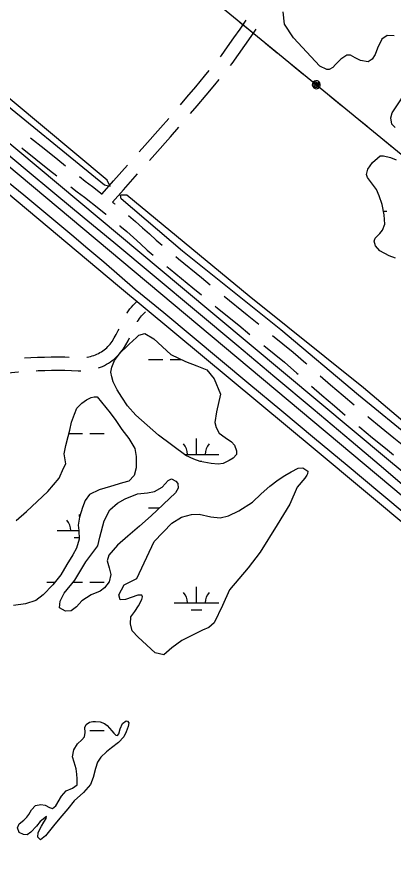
# Model space of a CAD drawing. Extents: x 3535183 to 3573198, y 534952 to 560562.
# Drawn here: x 3568982 to 3569826, y 554980 to 556902 of the extents above; entities that cross this region are included whole.
import ezdxf

# ---------------------------------------------------------------- set-up
doc = ezdxf.new("R2010")
doc.units = 0
for name, color, linetype in [('V-BRDG-OTLN', 7, 'Continuous'), ('V-ROAD-CNTR', 7, 'Continuous'), ('V-TOPO-SHOR', 7, 'Continuous'), ('V-UTIL-LINE', 7, 'Continuous'), ('V-WETL-SWMP', 7, 'Continuous')]:
    doc.layers.add(name, color=color, linetype=linetype)

msp = doc.modelspace()

# ---------------------------------------------------------------- linework, layer by layer
at = {"layer": 'V-BRDG-OTLN'}
for p, q in [((3568926.2, 556652.2), (3569348.7, 556298.9)), ((3569207.5, 556300.6), (3568794.7, 556646.2)), ((3569650, 555932), (3569207.5, 556300.6)), ((3569348.7, 556298.9), (3569814.6, 555910.1)), ((3570023.6, 555619.9), (3569650, 555932)), ((3569814.6, 555910.1), (3570005.2, 555750.2))]:
    msp.add_line(p, q, dxfattribs=at)
for points in [[(3568584.1, 556908.6), (3568622.7, 556876.4), (3568661.5, 556844.5), (3568700.5, 556812.8), (3568778.7, 556747.6), (3568856.7, 556682.2), (3568934.5, 556616.6), (3569000.5, 556561.9), (3569066.5, 556507.2), (3569132.7, 556452.6), (3569198.8, 556398), (3569474.2, 556167.5), (3569559.7, 556095.7), (3569645.3, 556024), (3569731, 555952.4), (3569793.2, 555899.4), (3569855.6, 555846.6)], [(3568961.3, 556532.9), (3568997.5, 556503.5), (3569033.5, 556473.8), (3569069.4, 556444), (3569105.2, 556414.1), (3569140.9, 556383.9), (3569176.4, 556353.7), (3569211.8, 556323.2), (3569247, 556292.7), (3569310.9, 556239.9), (3569374.6, 556187.1), (3569438.2, 556134.1), (3569501.7, 556081.1), (3569575.1, 556019.9), (3569648.4, 555958.8), (3569721.7, 555897.7), (3569795.1, 555836.5), (3570053.2, 555620.8)]]:
    msp.add_lwpolyline(points, dxfattribs=at)
at = {"layer": 'V-ROAD-CNTR'}
for points in [[(3566347.3, 558744), (3568959.4, 556571.6), (3570905.4, 554941.2)], [(3569437.6, 556813.4), (3569440, 556816.4), (3569453.9, 556835.8), (3569467.9, 556855.5), (3569481.7, 556875.4), (3569495.2, 556895.2)], [(3569460.2, 556793.6), (3569463.8, 556798.2), (3569478.4, 556818.3), (3569492.5, 556838.3), (3569506.4, 556858.4), (3569517.9, 556875.3)], [(3569348.3, 556705.6), (3569362.9, 556722.9), (3569382.5, 556746.1), (3569401.9, 556769.5), (3569412.4, 556782.4)], [(3569370.8, 556685.8), (3569385.9, 556703.5), (3569405.5, 556726.9), (3569425, 556750.5), (3569435, 556762.6)], [(3569256.1, 556600.3), (3569268.4, 556614.3), (3569303.5, 556653.8), (3569322.2, 556675.3)], [(3569278.6, 556580.5), (3569290.9, 556594.4), (3569326, 556634), (3569344.8, 556655.5)], [(3569012.7, 556631.6), (3569042.8, 556607.4), (3569073.4, 556583), (3569090.9, 556569.2)], [(3568993.1, 556608.9), (3568993.4, 556608.6), (3569024, 556584), (3569054.8, 556559.5), (3569071.2, 556546.5)], [(3569172.9, 556505.9), (3569198.4, 556535), (3569229.6, 556570.4)], [(3569122.4, 556544.6), (3569134.9, 556534.8), (3569151.4, 556522.5), (3569173, 556505.7)], [(3569196.4, 556487.2), (3569220.9, 556515.2), (3569252.1, 556550.6)], [(3569102.7, 556521.9), (3569116.7, 556510.9), (3569133.2, 556498.6), (3569165.5, 556473.6), (3569181.4, 556460.8), (3569181.7, 556460.6)], [(3569196.3, 556487.4), (3569200.3, 556484.1), (3569201.4, 556483.2)], [(3569232.1, 556457.6), (3569232.2, 556457.5), (3569247.9, 556444), (3569263.4, 556430.2), (3569278.8, 556416.3), (3569293.6, 556402.6), (3569307, 556391.4)], [(3569212.4, 556434.9), (3569212.7, 556434.7), (3569228.1, 556421.4), (3569243.4, 556407.9), (3569258.5, 556394.2), (3569273.8, 556380), (3569287.4, 556368.8)], [(3569337.8, 556365.9), (3569344.2, 556360.5), (3569395.2, 556318.4), (3569414.9, 556302.2)], [(3569318.1, 556343.2), (3569325.1, 556337.4), (3569376.2, 556295.2), (3569395.3, 556279.6)], [(3569445.9, 556276.9), (3569446.4, 556276.5), (3569497.7, 556234.7), (3569523.5, 556213.8)], [(3569228.3, 556238.4), (3569228.8, 556239.3), (3569231.9, 556243.8), (3569235.1, 556248.1), (3569238.5, 556252.3), (3569242.1, 556256.3), (3569245.9, 556260.2), (3569249.6, 556263.7)], [(3569426.2, 556254.2), (3569427.4, 556253.2), (3569478.8, 556211.4), (3569503.8, 556191.1)], [(3569251.8, 556219.3), (3569251.9, 556219.6), (3569254.1, 556223.1), (3569256.3, 556226.4), (3569258.8, 556229.7), (3569261.3, 556232.8), (3569264, 556235.9), (3569266.9, 556238.8), (3569270.1, 556241.8)], [(3569138.5, 556140.2), (3569139.5, 556140.3), (3569143.2, 556141), (3569146.9, 556141.8), (3569150.5, 556142.8), (3569154.1, 556144), (3569157.7, 556145.3), (3569161.2, 556146.7), (3569164.6, 556148.4), (3569167.9, 556150.2), (3569171.1, 556152.1), (3569174.3, 556154.2), (3569177.4, 556156.4), (3569180.3, 556158.8), (3569183.1, 556161.3), (3569185.9, 556163.9), (3569188.5, 556166.6), (3569190.9, 556169.5), (3569193.3, 556172.5), (3569195.3, 556175.3), (3569199.9, 556183), (3569204.5, 556191.2), (3569209, 556199.5), (3569210.6, 556202.6)], [(3569164.5, 556115.8), (3569168.8, 556117.4), (3569173.5, 556119.4), (3569178.1, 556121.6), (3569182.7, 556124.1), (3569187.1, 556126.7), (3569191.4, 556129.5), (3569195.6, 556132.6), (3569199.6, 556135.8), (3569203.5, 556139.2), (3569207.2, 556142.8), (3569210.7, 556146.5), (3569214.1, 556150.4), (3569217.3, 556154.4), (3569220.4, 556158.9), (3569225.8, 556167.9), (3569230.8, 556176.7), (3569234.4, 556183.3)], [(3569554.6, 556188.7), (3569601, 556151.4), (3569628.9, 556126.5), (3569631.2, 556124.5)], [(3569534.9, 556166), (3569581.6, 556128.5), (3569609, 556104.1), (3569611.6, 556101.8)], [(3568998.6, 556138.2), (3569013, 556139.1), (3569028.3, 556139.8), (3569043.6, 556140.3), (3569058.9, 556140.6), (3569074.2, 556140.7), (3569089.5, 556140.6), (3569098.6, 556140.4)], [(3568890.5, 556079.9), (3568891.9, 556080.8), (3568896.3, 556083.6), (3568900.9, 556086.3), (3568905.5, 556088.8), (3568910.2, 556091.1), (3568915, 556093.2), (3568919.9, 556095.2), (3568924.8, 556097), (3568929.8, 556098.6), (3568934.8, 556100.1), (3568939.9, 556101.4), (3568945.1, 556102.5), (3568950.2, 556103.4), (3568955.5, 556104.1), (3568970.1, 556105.7), (3568984.9, 556107), (3568985.3, 556107.1)], [(3569025.2, 556109.6), (3569029.5, 556109.8), (3569044.4, 556110.3), (3569059.3, 556110.6), (3569074.2, 556110.7), (3569089, 556110.6), (3569103.9, 556110.3), (3569118.8, 556109.7), (3569123.4, 556109.5), (3569125.2, 556109.4)], [(3569661.3, 556098.1), (3569684.5, 556077.8), (3569712.6, 556053.8), (3569737.1, 556032.9)], [(3569641.6, 556075.4), (3569664.9, 556055.1), (3569693.1, 556030.9), (3569717.5, 556010.3)], [(3569767.8, 556007.2), (3569769.1, 556006.2), (3569797.6, 555982.6), (3569826.2, 555959.3), (3569845.2, 555944)], [(3569748.2, 555984.6), (3569749.9, 555983.1), (3569778.6, 555959.4), (3569807.4, 555936), (3569825.6, 555921.3)]]:
    msp.add_lwpolyline(points, dxfattribs=at)
at = {"layer": 'V-TOPO-SHOR'}
for points in [[(3569190.8, 556522.6), (3569178.4, 556525.5), (3568914.1, 556740.6), (3568806.8, 556828.6), (3568703.6, 556922), (3568676.1, 556947.2), (3568672, 556951.3), (3568669.3, 556958.3), (3568665.2, 556974.9), (3568665.3, 556991.5), (3568661.2, 556999.9), (3568653, 557004.1), (3568647.4, 557002.7), (3568626.5, 556987.7), (3568619.6, 556986.3), (3568614.1, 556987.7), (3568453.1, 557121.8), (3568454.5, 557128.7)], [(3569190.8, 556522.6), (3569184, 556536.5), (3568897.8, 556775.3), (3568746.4, 556903.7), (3568696.9, 556948.4), (3568684.5, 556962.3), (3568677.8, 556992.8), (3568675.1, 557008.1), (3568668.3, 557013.7), (3568658.6, 557012.4), (3568636.4, 557005.6), (3568625.3, 557002.9), (3568607.3, 557009.9), (3568464.2, 557128.6), (3568454.5, 557128.7)], [(3570761.1, 555208.8), (3570538.2, 555398.6), (3570443.1, 555469.9), (3570338.6, 555562), (3570297.3, 555603.8), (3570261.6, 555633.2), (3570205.1, 555671), (3570139, 555718.5), (3570055, 555788.3), (3569873.4, 555951.6), (3569746.8, 556054.9), (3569573.4, 556201.5), (3569353.2, 556377.5), (3569215.6, 556494.8), (3569214.2, 556503.1)], [(3570768.1, 555225.3), (3570494.2, 555451.6), (3570335.9, 555578.7), (3570301.6, 555617.7), (3570287.9, 555631.6), (3570230, 555672.2), (3570159.8, 555725.3), (3569987.8, 555877.4), (3569758, 556071.5), (3569502, 556276.8), (3569228.1, 556503), (3569214.2, 556503.1)]]:
    msp.add_lwpolyline(points, dxfattribs=at)
at = {"layer": 'V-UTIL-LINE'}
for points in [[(3567213.8, 558749.3), (3570902.8, 555726)], [(3569481.6, 556890.8), (3569507.8, 556869.2)], [(3569538.8, 556843.9), (3569565.1, 556822.3)], [(3569596, 556797), (3569622.3, 556775.4)], [(3569652.5, 556750.7), (3569652.7, 556753.6), (3569650.7, 556752.4), (3569650.5, 556749.6), (3569653, 556748), (3569655.3, 556750.6), (3569654.9, 556755.2), (3569650.8, 556756.3), (3569646.8, 556753.5), (3569647.1, 556748.9), (3569649.8, 556745.4), (3569654.6, 556745.4), (3569658.4, 556749.5), (3569658.2, 556757.6), (3569655.1, 556759.3), (3569651.6, 556759.6), (3569648.2, 556758.6), (3569645.5, 556756.4), (3569643.9, 556753.3), (3569643.5, 556749.8), (3569644.5, 556746.4), (3569646.8, 556743.7), (3569649.9, 556742.1), (3569653.4, 556741.7), (3569656.7, 556742.8), (3569659.4, 556745), (3569661.1, 556748.1), (3569661.4, 556751.6), (3569660.4, 556754.9), (3569658.2, 556757.6)], [(3569682.6, 556726), (3569708.9, 556704.4)], [(3569739.9, 556679.1), (3569766.2, 556657.5)], [(3569797.1, 556632.2), (3569823.4, 556610.6)]]:
    msp.add_lwpolyline(points, dxfattribs=at)
at = {"layer": 'V-WETL-SWMP'}
for p, q in [((3569803.2, 556467.4), (3569810.9, 556467.4)), ((3569277, 556134.7), (3569309, 556134.7)), ((3569325, 556134.7), (3569350.3, 556134.7)), ((3569098.3, 555968.6), (3569129, 555968.6)), ((3569145, 555968.6), (3569177, 555968.6)), ((3569383.9, 555922.1), (3569383.9, 555958.1)), ((3569357.5, 555922.1), (3569433.9, 555922.1)), ((3569391.4, 555906.7), (3569395.9, 555906.7)), ((3569122.4, 555783.3), (3569122.4, 555787.3)), ((3569277, 555802.1), (3569301.1, 555802.1)), ((3569072.4, 555751.3), (3569120.7, 555751.3)), ((3569171.7, 555751.3), (3569172.4, 555751.3)), ((3569110.4, 555735.9), (3569121.3, 555735.9)), ((3569049, 555635.9), (3569067.1, 555635.9)), ((3569107.7, 555635.9), (3569129, 555635.9)), ((3569145, 555635.9), (3569177, 555635.9)), ((3569383.9, 555589.5), (3569383.9, 555625.5)), ((3569333.9, 555589.5), (3569433.9, 555589.5)), ((3569371.9, 555574), (3569395.9, 555574)), ((3569145, 555303.2), (3569177, 555303.2))]:
    msp.add_line(p, q, dxfattribs=at)
for points in [[(3569827, 556860.5), (3569811.3, 556861.3), (3569799.4, 556852.4), (3569789.5, 556832.3), (3569784.1, 556818.7), (3569777.8, 556808.1), (3569768.4, 556802.1), (3569751.3, 556804.6), (3569739.3, 556810.9), (3569728.9, 556817), (3569720.6, 556816.6), (3569707.8, 556807.7), (3569695.9, 556795.7), (3569689.4, 556789.3), (3569681.7, 556784.7), (3569675.9, 556785), (3569660.4, 556792.3), (3569601.6, 556855.9), (3569581.4, 556886.4), (3569578.6, 556914)], [(3569829.2, 556654.8), (3569821.4, 556662.5), (3569819.9, 556676.7), (3569822.3, 556687.8), (3569862.3, 556747.7)], [(3569830.2, 556361.8), (3569816.1, 556367.3), (3569795.1, 556378.1), (3569784.9, 556389.6), (3569782.2, 556400), (3569784.8, 556406.5), (3569794.9, 556417.1), (3569801.2, 556424.7), (3569806, 556438.2), (3569804.9, 556459.1), (3569800, 556482.1), (3569793.6, 556501.4), (3569787.3, 556515.6), (3569776, 556530.8), (3569767.3, 556542.7), (3569764.8, 556549.7), (3569767.9, 556561.7), (3569778.6, 556576.3), (3569789.4, 556586.4), (3569795.9, 556591.2), (3569803.4, 556590.9), (3569818.7, 556587.3), (3569831.2, 556582.1)], [(3568980.3, 555773.8), (3569003.4, 555793.8), (3569051.3, 555839.1), (3569076.5, 555868.8), (3569086.5, 555891.5), (3569091.4, 555900.9), (3569088.1, 555923.2), (3569091.7, 555942.4), (3569096.7, 555961.9), (3569100.1, 555976.2), (3569104.2, 555994.1), (3569111, 556012.1), (3569116.2, 556025.5), (3569127.4, 556036.8), (3569137.7, 556044.4), (3569148.6, 556049.4), (3569154.9, 556051.4), (3569161.8, 556051.5), (3569190.8, 556015.4), (3569203.4, 555997.9), (3569216.9, 555977.7), (3569232.3, 555957.6), (3569246, 555935.1), (3569248.9, 555917.7), (3569249.2, 555892.2), (3569244.2, 555875.1), (3569232.5, 555862.4), (3569218.3, 555858.1), (3569191.2, 555850), (3569165.9, 555842.8), (3569144.5, 555832.2), (3569134.6, 555818.9), (3569128.5, 555802.9), (3569121.9, 555781.4), (3569118.9, 555763.4), (3569120.7, 555751.3), (3569121.5, 555732.3), (3569115.3, 555712.2), (3569106.9, 555696.8), (3569093.5, 555675.5), (3569080.6, 555652.2), (3569062.1, 555629.9), (3569040.6, 555607.1), (3569024.3, 555594.7), (3569001.3, 555587.2), (3568974, 555583.5)]]:
    msp.add_lwpolyline(points, dxfattribs=at)
for points in [[(3569268.1, 556193.4), (3569288.7, 556181.2), (3569326.7, 556146.3), (3569359.3, 556130.3), (3569385.2, 556120.4), (3569407.1, 556111.4), (3569423.7, 556091.1), (3569437.6, 556057.4), (3569429.2, 556017.8), (3569425.5, 555993.9), (3569428.2, 555982.3), (3569435.3, 555969.8), (3569448.7, 555959.7), (3569462.8, 555950.3), (3569469.2, 555942.6), (3569474, 555930.3), (3569473.7, 555921.9), (3569466.7, 555913.6), (3569457.3, 555908.6), (3569443.6, 555901.5), (3569432.7, 555900.2), (3569417.4, 555901.7), (3569392.6, 555906.3), (3569378.1, 555911.3), (3569360.5, 555920), (3569299.1, 555965), (3569248.2, 556010.1), (3569229.4, 556031.3), (3569217.2, 556050.7), (3569206.2, 556066.5), (3569197.7, 556085.1), (3569194.4, 556096.3), (3569192.6, 556106.3), (3569194.7, 556117.9), (3569200.4, 556132.9), (3569211.2, 556147), (3569216.1, 556152.7), (3569226.4, 556162.1), (3569233.1, 556168.8), (3569241.8, 556176.9), (3569249.7, 556184.2), (3569255.1, 556189.1)], [(3569626.7, 555868.6), (3569609.4, 555848.8), (3569593.1, 555810.4), (3569565.2, 555764.3), (3569526.5, 555703.2), (3569500.1, 555668.2), (3569458, 555618.6), (3569442.5, 555583.5), (3569424.1, 555544.5), (3569411.7, 555534), (3569398, 555528.5), (3569351.5, 555505.2), (3569329.2, 555488.7), (3569310.7, 555472.6), (3569291.8, 555477.1), (3569253.6, 555512.6), (3569240.2, 555526.9), (3569236.2, 555542.4), (3569237.2, 555557.9), (3569245.7, 555570.2), (3569254.3, 555582.8), (3569261.4, 555597.2), (3569263.5, 555602.9), (3569262.1, 555606.6), (3569252.9, 555606.5), (3569225, 555597.2), (3569213.2, 555596.3), (3569210, 555607.5), (3569222.5, 555629.9), (3569250.6, 555644), (3569289.7, 555727.2), (3569329.1, 555768.1), (3569350.8, 555781.6), (3569373.1, 555787.5), (3569390.4, 555788), (3569416.1, 555782.5), (3569437.2, 555779.8), (3569456, 555784.8), (3569479, 555795.7), (3569509.5, 555814.7), (3569528.9, 555834.1), (3569548.2, 555850.6), (3569567.1, 555864.8), (3569581.8, 555874.9), (3569596.4, 555883.2), (3569612.2, 555890.9), (3569622.7, 555892.2), (3569633.3, 555884.7), (3569633.2, 555878.5), (3569631.3, 555875.7)], [(3569077, 555577.9), (3569078.8, 555593.4), (3569087.9, 555611.2), (3569111.3, 555640.4), (3569136.6, 555681.5), (3569163.3, 555717), (3569167.9, 555736.4), (3569177.2, 555772.9), (3569190.3, 555797.6), (3569206.9, 555812.8), (3569224.6, 555822.9), (3569252.2, 555833.8), (3569274.5, 555835.7), (3569290.3, 555839.1), (3569307.5, 555848.4), (3569321, 555863.9), (3569328.2, 555867.5), (3569337.7, 555861.9), (3569342.5, 555857.2), (3569343.4, 555846.3), (3569337.3, 555835.9), (3569282.4, 555784.7), (3569256.6, 555761), (3569230.7, 555738.9), (3569206.9, 555719), (3569187.5, 555696.2), (3569184.2, 555683.2), (3569188.7, 555667.7), (3569192.5, 555653), (3569188.4, 555636.8), (3569177.9, 555622.8), (3569168.6, 555615.7), (3569147.9, 555607.7), (3569127.2, 555594.2), (3569115.1, 555580.8), (3569103.2, 555571.2), (3569090.9, 555570.8)], [(3569157.6, 555323.5), (3569168.3, 555322.5), (3569178, 555319), (3569184.2, 555314.3), (3569189.5, 555308.9), (3569194.7, 555302.2), (3569199.3, 555297.5), (3569203.5, 555292.6), (3569207.1, 555292.1), (3569210, 555295.8), (3569213.3, 555306.7), (3569218.5, 555319.1), (3569226.6, 555324.9), (3569229.6, 555324.4), (3569232.6, 555320.2), (3569231.4, 555312.6), (3569226.9, 555300.6), (3569221.7, 555289), (3569209.3, 555276.2), (3569194, 555264.2), (3569182.3, 555255.3), (3569170.2, 555243.3), (3569162.5, 555232.3), (3569158, 555218), (3569153, 555198.1), (3569146.9, 555182.6), (3569131, 555164.5), (3569110, 555145.6), (3569095.8, 555127.9), (3569078, 555107), (3569064.2, 555089.7), (3569054.9, 555078.5), (3569045.6, 555067.4), (3569034.4, 555058.5), (3569028.9, 555064.3), (3569029.4, 555074.9), (3569036.9, 555089.2), (3569042.5, 555098.2), (3569047.2, 555106.1), (3569048.2, 555110.2), (3569034, 555099.7), (3569026, 555088.6), (3569013.2, 555075.5), (3569004.8, 555069.8), (3568997, 555070.3), (3568986.8, 555075), (3568983.2, 555085.2), (3568986.7, 555094.5), (3568997.2, 555102.7), (3569004.4, 555109.2), (3569008.9, 555114.7), (3569014.7, 555125.7), (3569023.8, 555134.9), (3569035.2, 555137.6), (3569045.4, 555135.9), (3569054.8, 555131), (3569061.7, 555128.6), (3569069, 555134.4), (3569082.1, 555156.3), (3569092.4, 555168), (3569106.3, 555173.7), (3569116.8, 555181.9), (3569117.1, 555194.7), (3569116.2, 555205.8), (3569114.5, 555217.4), (3569110, 555232.4), (3569106.3, 555244.5), (3569109.2, 555260.2), (3569117.4, 555273.1), (3569127.7, 555282.3), (3569133.3, 555289), (3569134.8, 555299.2), (3569133.7, 555310), (3569137, 555316.5), (3569144.4, 555322), (3569152.3, 555323.8)]]:
    msp.add_lwpolyline(points, close=True, dxfattribs=at)
for centre, start, end in [((3569328.6, 555922.6), 359.2282, 40.7718), ((3569439.1, 555922.6), 139.2282, 180.7718), ((3569067.2, 555751.8), 359.2282, 40.7718), ((3569328.6, 555589.9), 359.2282, 40.7718), ((3569439.1, 555589.9), 139.2282, 180.7718)]:
    msp.add_arc(centre, 35.2, start, end, dxfattribs=at)

doc.saveas('drawing.dxf')
